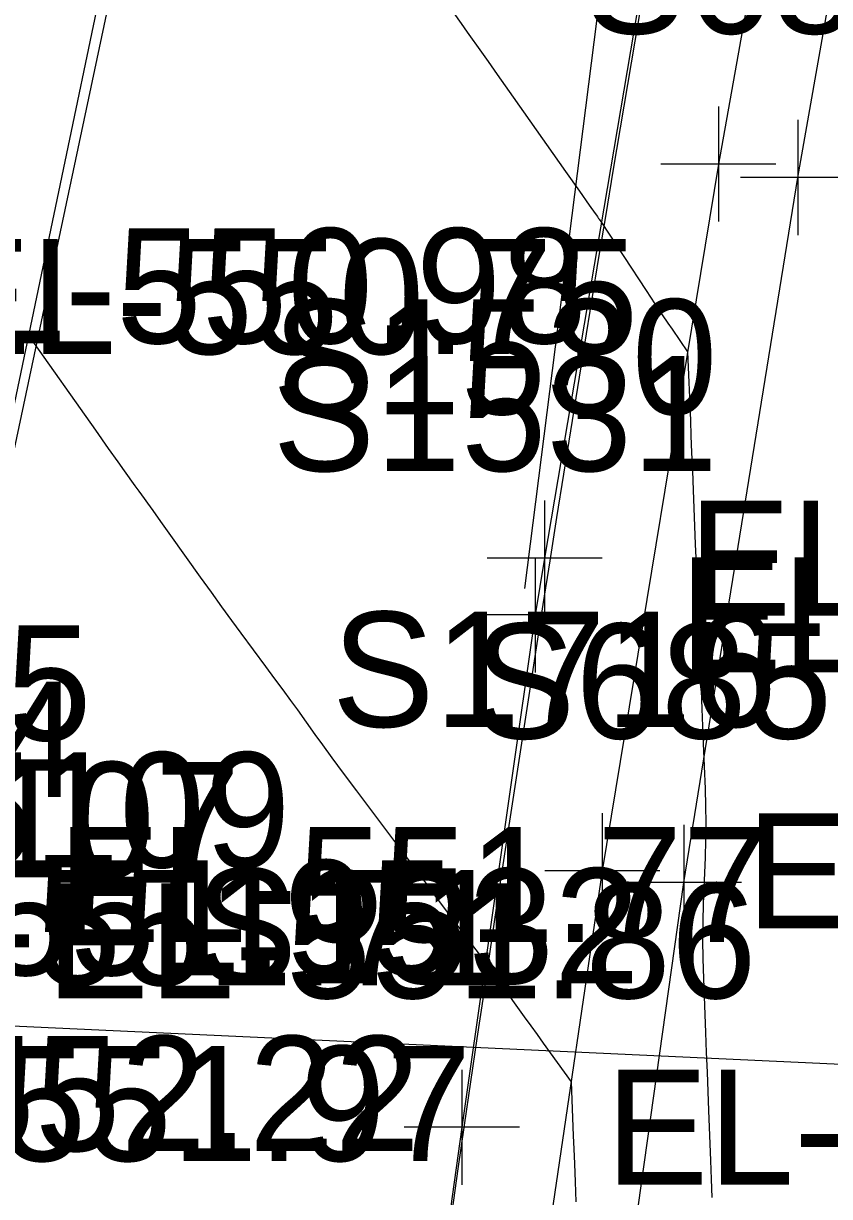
# Model space of a CAD drawing. Extents: x 1724534 to 1727318, y 657156 to 660047.
# Drawn here: x 1725462.33 to 1725490.34, y 659000.27 to 659041.04 of the extents above; entities that cross this region are included whole.
import ezdxf

# ---------------------------------------------------------------- set-up
doc = ezdxf.new("R2010")
doc.units = 0
for name, color, linetype in [('SURVEY - CENTERLINE - Preliminary', 7, 'Continuous'), ('SURVEY - CONTOURS - Index with Text', 7, 'Continuous'), ('SURVEY - CONTOURS - Intermediate with optional Text', 7, 'Continuous'), ('SURVEY - DRAINAGE - Area Shapes', 7, 'Continuous'), ('SURVEY - DRAINAGE - Storm Sewer', 7, 'Continuous'), ('SURVEY - DRAINAGE - Storm Sewer - Points - Numbers', 7, 'Continuous'), ('SURVEY - DTM - Breaklines - Points - Elevations', 7, 'Continuous'), ('SURVEY - ROADSIDE BARRIERS - Points - Locators', 7, 'Continuous'), ('SURVEY - ROADSIDE BARRIERS - Points - Numbers', 7, 'Continuous'), ('SURVEY - ROADSIDE BARRIERS with Text', 7, 'Continuous'), ('SURVEY - TRANSPORTATION - Features', 7, 'Continuous'), ('SURVEY - TRANSPORTATION - Features - Points - Elevations', 7, 'Continuous'), ('SURVEY - TRANSPORTATION - Features - Points - Locators', 7, 'Continuous'), ('SURVEY - TRANSPORTATION - Features - Points - Numbers', 7, 'Continuous'), ('SURVEY - TRANSPORTATION - Roads', 7, 'Continuous'), ('SURVEY - TRANSPORTATION - Roads - Points - Elevations', 7, 'Continuous'), ('SURVEY - TRANSPORTATION - Roads - Points - Locators', 7, 'Continuous'), ('SURVEY - TRANSPORTATION - Roads - Points - Numbers', 7, 'Continuous')]:
    doc.layers.add(name, color=color, linetype=linetype)

msp = doc.modelspace()

# ---------------------------------------------------------------- linework, layer by layer
at = {"layer": 'SURVEY - CENTERLINE - Preliminary'}
msp.add_line((1725486.022, 659071.007), (1725479.743, 659021.403), dxfattribs=at)
msp.add_arc((1727061.077, 658773.081), 1600, 165.79242, 172.785391, dxfattribs=at)
msp.add_arc((1727061.077, 658773.081), 1600, 165.79242, 172.785391, dxfattribs=at)
msp.add_arc((1727061.077, 658773.081), 1600, 165.79242, 172.785391, dxfattribs=at)
at = {"layer": 'SURVEY - CONTOURS - Index with Text'}
msp.add_lwpolyline([(1725477.284, 659041.394), (1725477.537, 659041.035), (1725477.746, 659040.74), (1725478.24, 659040.042), (1725478.471, 659039.716), (1725478.792, 659039.261), (1725479.204, 659038.677), (1725479.706, 659037.965), (1725481.165, 659035.894), (1725481.645, 659035.213), (1725481.989, 659034.725), (1725482.197, 659034.429), (1725482.271, 659034.325), (1725482.285, 659034.304), (1725482.292, 659034.294), (1725482.302, 659034.28), (1725482.315, 659034.261), (1725482.331, 659034.239), (1725482.412, 659034.124), (1725483.967, 659031.76), (1725484.273, 659031.296), (1725484.525, 659030.916), (1725484.722, 659030.622), (1725484.865, 659030.412), (1725485.407, 659029.632), (1725485.502, 659027.245), (1725485.524, 659026.71), (1725485.547, 659026.126), (1725485.572, 659025.494), (1725485.6, 659024.814), (1725485.675, 659022.936), (1725485.703, 659022.239), (1725485.73, 659021.555), (1725485.757, 659020.885), (1725485.783, 659020.228), (1725485.853, 659018.495), (1725485.879, 659017.852), (1725485.904, 659017.224), (1725485.928, 659016.611), (1725485.952, 659016.012), (1725486.015, 659014.436), (1725486.033, 659013.843), (1725486.039, 659013.248), (1725486.033, 659012.65), (1725486.014, 659012.05), (1725485.95, 659010.446), (1725485.932, 659009.832), (1725485.928, 659009.193), (1725485.936, 659008.529), (1725485.956, 659007.841), (1725486.029, 659005.971), (1725486.056, 659005.276), (1725486.083, 659004.593), (1725486.109, 659003.922), (1725486.135, 659003.262), (1725486.203, 659001.52), (1725486.228, 659000.872), (1725486.253, 659000.234)], dxfattribs=at)
at = {"layer": 'SURVEY - CONTOURS - Intermediate with optional Text'}
msp.add_lwpolyline([(1725459.666, 659028.781), (1725462.508, 659030.196), (1725464.834, 659026.899), (1725465.277, 659026.272), (1725465.609, 659025.801), (1725465.83, 659025.488), (1725465.939, 659025.332), (1725466.083, 659025.127), (1725466.14, 659025.048), (1725466.2, 659024.964), (1725466.266, 659024.875), (1725466.335, 659024.781), (1725466.527, 659024.524), (1725466.638, 659024.372), (1725466.828, 659024.108), (1725467.095, 659023.733), (1725467.442, 659023.246), (1725468.469, 659021.799), (1725468.846, 659021.269), (1725469.208, 659020.767), (1725469.554, 659020.292), (1725469.884, 659019.844), (1725470.744, 659018.686), (1725471.055, 659018.266), (1725471.343, 659017.875), (1725471.607, 659017.513), (1725471.847, 659017.179), (1725472.458, 659016.328), (1725472.72, 659015.967), (1725473.048, 659015.52), (1725473.443, 659014.988), (1725473.904, 659014.371), (1725475.223, 659012.612), (1725475.664, 659012.023), (1725476, 659011.574), (1725476.229, 659011.266), (1725476.353, 659011.098), (1725476.541, 659010.838), (1725476.635, 659010.711), (1725476.961, 659010.276), (1725477.193, 659009.969), (1725478.382, 659008.398), (1725479.494, 659006.844), (1725479.729, 659006.517), (1725479.956, 659006.201), (1725480.175, 659005.896), (1725480.387, 659005.601), (1725481.36, 659004.254), (1725481.433, 659002.375), (1725481.451, 659001.93), (1725481.471, 659001.4), (1725481.495, 659000.785), (1725481.522, 659000.085)], dxfattribs=at)
at = {"layer": 'SURVEY - DRAINAGE - Area Shapes'}
msp.add_lwpolyline([(1725457.865, 659006.777), (1725413.857, 659016.262), (1725297.605, 659050.843), (1725314.042, 659296.608), (1725386.76, 659493.901), (1725483.401, 659755.229), (1725623.949, 659732.704), (1725676.22, 659724.326), (1725634.82, 659466.017), (1725543.324, 659353.721), (1725499.683, 659185.923), (1725479.088, 659106.738)], close=True, dxfattribs=at)
at = {"layer": 'SURVEY - DRAINAGE - Storm Sewer'}
msp.add_line((1725451.141, 659006.707), (1725524.546, 659003.293), dxfattribs=at)
at = {"layer": 'SURVEY - ROADSIDE BARRIERS - Points - Locators'}
for p, q in [((1725489.239, 659037.685), (1725489.239, 659033.685)), ((1725491.239, 659035.685), (1725487.239, 659035.685)), ((1725485.277, 659013.185), (1725485.277, 659009.185)), ((1725487.277, 659011.185), (1725483.277, 659011.185))]:
    msp.add_line(p, q, dxfattribs=at)
at = {"layer": 'SURVEY - ROADSIDE BARRIERS with Text'}
msp.add_lwpolyline([(1725454.307, 658763.664), (1725456.988, 658788.398), (1725459.975, 658813.106), (1725462.961, 658837.817), (1725466.031, 658862.66), (1725469.198, 658887.437), (1725472.364, 658912.252), (1725475.489, 658936.998), (1725478.578, 658961.799), (1725481.795, 658986.471), (1725485.277, 659011.185), (1725489.239, 659035.685), (1725493.561, 659060.194), (1725498.271, 659084.816), (1725503.177, 659108.92), (1725508.576, 659133.257), (1725514.221, 659157.599), (1725521.221, 659181.564), (1725529.697, 659209.302)], dxfattribs=at)
at = {"layer": 'SURVEY - TRANSPORTATION - Features'}
msp.add_lwpolyline([(1725537.281, 659258.937), (1725530.962, 659234.747), (1725524.817, 659210.531), (1725517.386, 659182.521), (1725511.279, 659158.31), (1725505.645, 659133.966), (1725500.348, 659109.577), (1725495.279, 659085.33), (1725490.855, 659060.693), (1725486.478, 659036.153), (1725482.443, 659011.591), (1725478.797, 658986.889), (1725475.825, 658962.14), (1725472.769, 658937.341), (1725469.208, 658912.632), (1725466.187, 658887.82), (1725463.008, 658863.047)], dxfattribs=at)
at = {"layer": 'SURVEY - TRANSPORTATION - Features - Points - Locators'}
for p, q in [((1725486.478, 659038.153), (1725486.478, 659034.153)), ((1725488.478, 659036.153), (1725484.478, 659036.153)), ((1725482.443, 659013.591), (1725482.443, 659009.591)), ((1725484.443, 659011.591), (1725480.443, 659011.591))]:
    msp.add_line(p, q, dxfattribs=at)
at = {"layer": 'SURVEY - TRANSPORTATION - Roads'}
for points in [[(1725435.76, 658873.112), (1725439.371, 658898.842), (1725439.657, 658900.819), (1725445.023, 658936.389), (1725447.926, 658954.139), (1725448.261, 658956.109), (1725453.558, 658985.616), (1725453.93, 658987.58), (1725458.117, 659009.159), (1725458.517, 659011.117), (1725466.292, 659048.286), (1725466.718, 659050.238), (1725471.114, 659069.737), (1725478.393, 659100.872), (1725479.306, 659104.764), (1725484.9, 659128.087), (1725485.373, 659130.029), (1725489.666, 659147.5), (1725494.922, 659168.852), (1725495.411, 659170.791), (1725504.745, 659207.606), (1725509.226, 659225.033), (1725509.717, 659226.971)], [(1725501.913, 659132.272), (1725496.037, 659106.962), (1725495.616, 659105.008), (1725492.293, 659089.367), (1725491.93, 659087.402), (1725490.237, 659077.551), (1725489.888, 659075.583), (1725484.442, 659046.101), (1725484.106, 659044.131), (1725480.436, 659022.454), (1725480.115, 659020.482), (1725477.562, 659002.676), (1725474.526, 658980.901), (1725474.261, 658978.921), (1725472.804, 658967.02), (1725471.086, 658953.138), (1725470.348, 658947.189), (1725468.597, 658933.312), (1725467.348, 658923.398), (1725465.675, 658909.512), (1725465.425, 658907.529), (1725464.411, 658899.602), (1725462.646, 658885.729), (1725459.817, 658863.933)]]:
    msp.add_lwpolyline(points, dxfattribs=at)
at = {"layer": 'SURVEY - TRANSPORTATION - Roads - Points - Locators'}
for p, q in [((1725480.436, 659024.454), (1725480.436, 659020.454)), ((1725480.115, 659022.482), (1725480.115, 659018.482)), ((1725482.436, 659022.454), (1725478.436, 659022.454)), ((1725482.115, 659020.482), (1725478.115, 659020.482)), ((1725477.562, 659004.676), (1725477.562, 659000.676)), ((1725479.562, 659002.676), (1725475.562, 659002.676))]:
    msp.add_line(p, q, dxfattribs=at)

# ---------------------------------------------------------------- texts
at = {"layer": 'SURVEY - DRAINAGE - Storm Sewer - Points - Numbers'}
for s, p in [('S5109', (1725456.141, 659011.707)), ('S5107', (1725454.396, 659011.368))]:
    msp.add_text(s, height=4, dxfattribs=at).set_placement(p)
at = {"layer": 'SURVEY - DTM - Breaklines - Points - Elevations'}
for s, p in [('EL-550.98', (1725457.226, 659029.922)), ('EL-551.95', (1725452.641, 659007.959)), ('EL-552.22', (1725451.425, 659001.851))]:
    msp.add_text(s, height=4, dxfattribs=at).set_placement(p)
at = {"layer": 'SURVEY - ROADSIDE BARRIERS - Points - Numbers'}
for s, p in [('S686', (1725481.793, 659040.685)), ('S685', (1725477.941, 659016.185))]:
    msp.add_text(s, height=4, dxfattribs=at).set_placement(p)
at = {"layer": 'SURVEY - TRANSPORTATION - Features - Points - Elevations'}
for s, p in [('EL-550.75', (1725459.008, 659029.549)), ('EL-550.71', (1725487.443, 659009.591)), ('EL-551.71', (1725454.429, 659007.612)), ('EL-551.97', (1725453.213, 659001.504))]:
    msp.add_text(s, height=4, dxfattribs=at).set_placement(p)
at = {"layer": 'SURVEY - TRANSPORTATION - Features - Points - Numbers'}
msp.add_text('S1716', height=4, dxfattribs=at).set_placement((1725473.045, 659016.591))
at = {"layer": 'SURVEY - TRANSPORTATION - Roads - Points - Elevations'}
for s, p in [('EL-550.45', (1725485.436, 659020.454)), ('EL-550.53', (1725485.115, 659018.482)), ('EL-551.77', (1725463.517, 659009.117)), ('EL-551.86', (1725463.117, 659007.159)), ('EL-551.22', (1725482.562, 659000.676))]:
    msp.add_text(s, height=4, dxfattribs=at).set_placement(p)
at = {"layer": 'SURVEY - TRANSPORTATION - Roads - Points - Numbers'}
for s, p in [('S1530', (1725470.975, 659027.454)), ('S1531', (1725470.985, 659025.482)), ('S1375', (1725449.229, 659016.117)), ('S1374', (1725448.829, 659014.159)), ('S1532', (1725468.274, 659007.676))]:
    msp.add_text(s, height=4, dxfattribs=at).set_placement(p)

doc.saveas('drawing.dxf')
